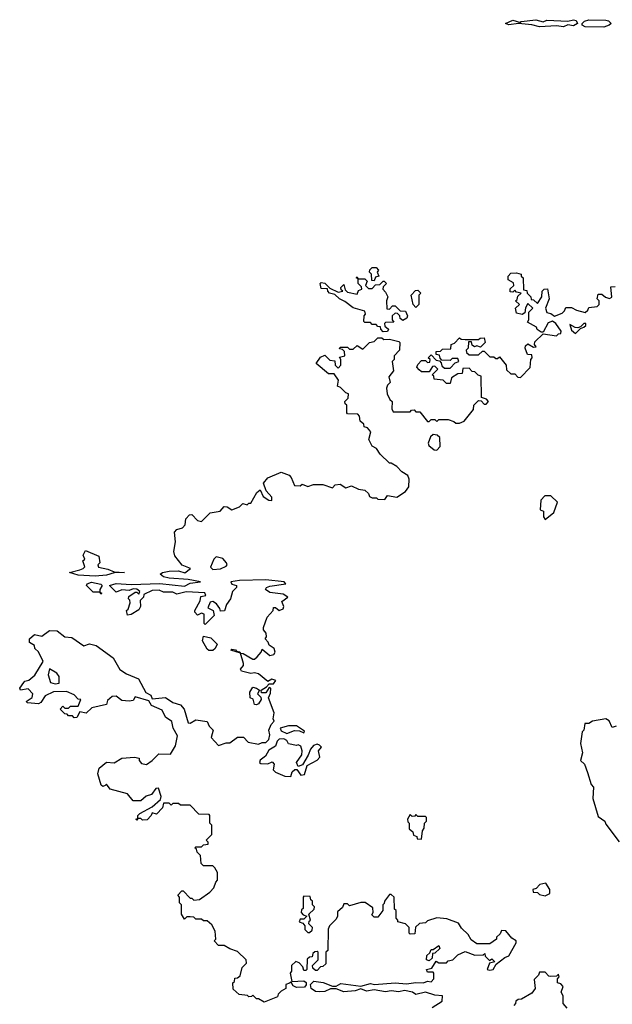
# Model space of a CAD drawing. Extents: x 1980017 to 2252640, y 74400 to 266395.
# Tile 301 of 388: x 2185438 to 2188559, y 165861 to 171044. Entities that reach past the tile are written whole.
import ezdxf

# ---------------------------------------------------------------- set-up
doc = ezdxf.new("R2010")
doc.units = 0

msp = doc.modelspace()

# ---------------------------------------------------------------- linework, layer by layer
at = {"layer": '0CON20XD'}
for points in [[(2188175, 171006.7), (2188135, 171018), (2188065, 171024.2), (2188015, 171016.7), (2187997.5, 171025), (2188035, 171042), (2188075, 171030), (2188080, 171035), (2188157, 171043), (2188195, 171033.8), (2188215, 171042), (2188325, 171036.7), (2188355, 171044), (2188369.4, 171039.4), (2188376.7, 171025), (2188355, 171011.1), (2188325, 171016.7), (2188303, 171007), (2188265, 171011.9), (2188175, 171006.7)], [(2188515, 171004.4), (2188416.8, 171006.8), (2188401.2, 171015), (2188400, 171025), (2188412.9, 171037.1), (2188435, 171044.3), (2188525, 171042), (2188538.6, 171038.6), (2188552.5, 171025), (2188543.3, 171015), (2188515, 171004.4)], [(2187160, 168975), (2187160, 169015), (2187151.7, 169021.7), (2187150, 169035), (2187168.3, 169051.7), (2187170, 169075), (2187155, 169080), (2187128.3, 169108.3), (2187112.5, 169115), (2187117, 169147), (2187095, 169180), (2187065, 169180), (2187000, 169235), (2187021.7, 169268.3), (2187045, 169277.5), (2187071.7, 169251.7), (2187098.3, 169248.3), (2187100, 169225), (2187115, 169210), (2187130, 169225), (2187130, 169255), (2187121.7, 169268.3), (2187150, 169275), (2187148.3, 169298.3), (2187138.3, 169308.3), (2187121.7, 169311.7), (2187125, 169320), (2187165, 169320), (2187175, 169310), (2187195, 169310), (2187215, 169330), (2187245, 169310), (2187280, 169345), (2187305, 169350), (2187325, 169370), (2187345, 169370), (2187355, 169360), (2187385, 169362.5), (2187435, 169350), (2187440, 169345), (2187437.5, 169305), (2187410, 169275), (2187410, 169255), (2187400, 169245), (2187407.5, 169195), (2187382.5, 169165), (2187390, 169135), (2187375, 169120), (2187370, 169105), (2187372.5, 169075), (2187387.5, 169045), (2187400, 169035), (2187397.5, 168995), (2187405, 168980), (2187495, 168980), (2187501.7, 168988.3), (2187515, 168990), (2187525, 168980), (2187545, 168980), (2187585, 168930), (2187595, 168930), (2187605, 168940), (2187625, 168940), (2187635, 168930), (2187645, 168940), (2187695, 168940), (2187725, 168930), (2187735, 168920), (2187755, 168920), (2187779.3, 168930.7), (2187828.3, 168991.7), (2187830, 169015), (2187855, 169040), (2187868.3, 169038.3), (2187885, 169020), (2187895, 169020), (2187907.5, 169035), (2187897, 169047), (2187870, 169055), (2187868.3, 169168.3), (2187852.5, 169172.5), (2187835, 169190), (2187821.7, 169191.7), (2187805, 169210), (2187771.7, 169208.3), (2187768.3, 169181.7), (2187745, 169180), (2187711.7, 169158.3), (2187705, 169130), (2187685, 169130), (2187667.5, 169147.5), (2187621.7, 169151.7), (2187618.3, 169168.3), (2187610, 169175), (2187640, 169205), (2187625, 169220), (2187611.7, 169218.3), (2187595, 169190), (2187555, 169190), (2187541.7, 169201.7), (2187530, 169215), (2187535, 169230), (2187555, 169250), (2187575, 169250), (2187585, 169240), (2187598.3, 169241.7), (2187600, 169255), (2187590, 169265), (2187605, 169280), (2187631.7, 169251.7), (2187648.3, 169248.3), (2187658.3, 169238.3), (2187661.7, 169221.7), (2187675, 169210), (2187705, 169210), (2187731.7, 169238.3), (2187750, 169245), (2187745, 169260), (2187715, 169260), (2187705, 169250), (2187661.7, 169251.7), (2187651.7, 169261.7), (2187648.3, 169278.3), (2187631.7, 169281.7), (2187631.7, 169298.3), (2187655, 169300), (2187665, 169310), (2187708.3, 169311.7), (2187710, 169335), (2187728.3, 169341.7), (2187755, 169370), (2187762.5, 169362.5), (2187785, 169360), (2187855, 169360), (2187863, 169367), (2187885, 169370), (2187890, 169345), (2187865, 169320), (2187845, 169327.5), (2187832.5, 169322.5), (2187821.7, 169331.7), (2187818.3, 169348.3), (2187801.7, 169348.3), (2187800, 169315), (2187790, 169305), (2187791.7, 169291.7), (2187805, 169280), (2187855, 169280), (2187875, 169300), (2187885, 169300), (2187915, 169270), (2187935, 169270), (2187945, 169260), (2187955, 169260), (2187965, 169270), (2188000, 169225), (2188001.7, 169201.7), (2188025, 169180), (2188045, 169180), (2188061.7, 169161.7), (2188075, 169160), (2188127, 169213), (2188130, 169255), (2188137.5, 169265), (2188135, 169280), (2188111.7, 169281.7), (2188100, 169315), (2188101.7, 169328.3), (2188115, 169337.5), (2188145, 169320), (2188158.3, 169321.7), (2188150, 169335), (2188151.7, 169348.3), (2188195, 169390), (2188265, 169380), (2188275, 169390), (2188288.3, 169391.7), (2188290, 169405), (2188262.5, 169445), (2188245, 169457.5), (2188222.3, 169447.7), (2188195, 169400), (2188185, 169400), (2188163.6, 169413.6), (2188160, 169425), (2188111.7, 169451.7), (2188120, 169465), (2188120, 169505), (2188140, 169525), (2188115, 169550), (2188102.5, 169527.5), (2188098.3, 169501.7), (2188085, 169492.5), (2188055, 169500), (2188050, 169525), (2188070, 169545), (2188050, 169565), (2188058.3, 169571.7), (2188061.7, 169588.3), (2188080, 169605), (2188055, 169610), (2188045, 169620), (2188035, 169610), (2188021.7, 169611.7), (2188021.7, 169628.3), (2188040, 169645), (2188038.3, 169658.3), (2188010, 169675), (2188010, 169695), (2188025, 169710), (2188055, 169712.5), (2188080, 169705), (2188080, 169695), (2188090, 169685), (2188091.7, 169621.7), (2188108.3, 169618.3), (2188110, 169605), (2188130, 169585), (2188131.7, 169571.7), (2188145, 169570), (2188165, 169550), (2188187.5, 169585), (2188190, 169615), (2188200, 169625), (2188218.3, 169628.3), (2188226.7, 169575), (2188207.5, 169525), (2188215, 169502.5), (2188235, 169497.5), (2188255, 169483.3), (2188295, 169500), (2188308.3, 169511.7), (2188315, 169530), (2188345, 169530), (2188370, 169515), (2188416.4, 169503.6), (2188430, 169515), (2188435, 169530), (2188480, 169535), (2188490, 169545), (2188490, 169565), (2188480, 169575), (2188485, 169600), (2188505, 169600), (2188523, 169583), (2188545, 169577.5), (2188556.4, 169583.6), (2188551.7, 169638.3), (2188575, 169640)], [(2187305, 169670), (2187291.7, 169671.7), (2187290, 169705), (2187280, 169715), (2187281.7, 169728.3), (2187295, 169740), (2187315, 169740), (2187327.5, 169725), (2187320, 169715), (2187330, 169695), (2187311.7, 169688.3), (2187305, 169670)], [(2187351.7, 169401.7), (2187340, 169415), (2187338.3, 169428.3), (2187325, 169430), (2187315, 169440), (2187295, 169440), (2187285, 169450), (2187255, 169450), (2187250, 169455), (2187252.5, 169485), (2187260, 169495), (2187255, 169510), (2187195, 169526.7), (2187151.2, 169561.2), (2187122.5, 169575), (2187098.3, 169598.3), (2187070, 169605), (2187060, 169615), (2187058.3, 169628.3), (2187025, 169630), (2187020, 169655), (2187025, 169660), (2187045, 169657.5), (2187071.7, 169631.7), (2187115, 169610), (2187140, 169615), (2187131.7, 169621.7), (2187130, 169635), (2187145, 169650), (2187151.7, 169621.7), (2187165, 169610), (2187215, 169600), (2187221.7, 169618.3), (2187240, 169625), (2187238.3, 169638.3), (2187220, 169655), (2187220, 169680), (2187210, 169685), (2187215, 169690), (2187220, 169680), (2187255, 169680), (2187268.3, 169668.3), (2187260, 169645), (2187275, 169630), (2187295, 169630), (2187311.7, 169648.3), (2187335, 169650), (2187351.7, 169668.3), (2187358.3, 169668.3), (2187370, 169655), (2187351.7, 169638.3), (2187350, 169625), (2187365, 169610), (2187376.7, 169585), (2187370, 169565), (2187371.7, 169521.7), (2187385, 169520), (2187401.7, 169538.3), (2187415, 169537.5), (2187442.5, 169512.5), (2187469.3, 169509.3), (2187480, 169485), (2187476.4, 169473.6), (2187455, 169460), (2187441.7, 169471.7), (2187440, 169485), (2187428.3, 169498.3), (2187415, 169500), (2187400, 169485), (2187400, 169465), (2187408.3, 169451.7), (2187365, 169450), (2187360, 169445), (2187361.7, 169431.7), (2187380, 169415), (2187375, 169402.5), (2187351.7, 169401.7)], [(2187525, 169530), (2187510, 169545), (2187500, 169595), (2187521.7, 169618.3), (2187535, 169620), (2187550, 169605), (2187540, 169595), (2187540, 169545), (2187525, 169530)], [(2188365, 169392.5), (2188391.7, 169418.3), (2188410, 169425), (2188420, 169435), (2188420, 169445), (2188410, 169445), (2188392.5, 169427.5), (2188377.5, 169422.5), (2188363.3, 169423.3), (2188335, 169440), (2188345, 169410), (2188365, 169392.5)], [(2186858.3, 165971.7), (2186840, 165965), (2186840, 165945), (2186815, 165930), (2186800, 165915), (2186795, 165900), (2186725, 165872.5), (2186695, 165890), (2186685, 165890), (2186665, 165910), (2186658.3, 165901.7), (2186645, 165900), (2186637, 165907), (2186593, 165913), (2186561.7, 165941.7), (2186560, 165975), (2186568.3, 165981.7), (2186571.7, 165998.3), (2186585, 166000), (2186598.3, 166011.7), (2186610, 166055), (2186631.7, 166078.3), (2186630, 166095), (2186585, 166140), (2186545, 166152.5), (2186515, 166170), (2186485, 166170), (2186462.5, 166195), (2186470, 166205), (2186467, 166247), (2186449.3, 166279.3), (2186425, 166300), (2186405, 166300), (2186395, 166310), (2186365, 166310), (2186355, 166320), (2186335, 166322.5), (2186318.3, 166321.7), (2186305, 166310), (2186290, 166335), (2186290, 166385), (2186280, 166395), (2186280, 166425), (2186270, 166435), (2186291.7, 166458.3), (2186298.3, 166458.3), (2186335, 166420), (2186345, 166420), (2186355, 166410), (2186385, 166412.5), (2186439.3, 166450.7), (2186460, 166475), (2186470, 166505), (2186480, 166515), (2186480, 166555), (2186465, 166580), (2186455, 166590), (2186405, 166590), (2186393, 166603), (2186390, 166645), (2186371.7, 166661.7), (2186368.3, 166678.3), (2186360, 166685), (2186365, 166690), (2186395, 166690), (2186405, 166700), (2186430, 166705), (2186430, 166715), (2186420, 166725), (2186450, 166755), (2186450, 166805), (2186440, 166815), (2186440, 166855), (2186435, 166860), (2186381.7, 166861.7), (2186335, 166910), (2186285, 166910), (2186275, 166917.5), (2186245, 166917.5), (2186235, 166910), (2186225, 166920), (2186195, 166920), (2186190, 166895), (2186158.3, 166861.7), (2186135, 166870), (2186130, 166855), (2186108.3, 166831.7), (2186085, 166830), (2186075, 166840), (2186060, 166840), (2186055, 166830), (2186050, 166835), (2186060, 166840), (2186060, 166855), (2186070, 166865), (2186135, 166900), (2186180, 166940), (2186182.5, 166955), (2186168.3, 166998.3), (2186155, 166997.5), (2186132.5, 166965), (2186103.9, 166956.1), (2186075, 166932.5), (2186035, 166932.5), (2186005, 166970), (2185915, 166993.3), (2185895, 167020), (2185887, 167013), (2185875, 167007.5), (2185867.5, 167015), (2185848.8, 167075), (2185856.7, 167105), (2185894.1, 167135.9), (2185935, 167132.5), (2185975, 167157.5), (2186043, 167163), (2186066.7, 167156.7), (2186067.5, 167145), (2186079.3, 167129.3), (2186105, 167123.8), (2186136.2, 167143.8), (2186170.4, 167179.5), (2186231.2, 167178.8), (2186258.8, 167221.2), (2186268.8, 167275), (2186246.7, 167315), (2186239.3, 167349.3), (2186205, 167373.3), (2186188.8, 167408.8), (2186131.2, 167435), (2186118.3, 167458.3), (2186045, 167480), (2186035, 167460), (2186015, 167457.5), (2185975, 167461.2), (2185945, 167483.8), (2185925, 167481.2), (2185899.3, 167460.7), (2185895, 167440), (2185818.3, 167421.7), (2185787, 167393), (2185755, 167400), (2185738.3, 167371.7), (2185725, 167370), (2185715, 167380), (2185695, 167380), (2185688.3, 167388.3), (2185675, 167390), (2185650, 167415), (2185665, 167430), (2185675, 167420), (2185695, 167420), (2185705, 167430), (2185745, 167430), (2185760, 167465), (2185745, 167467.5), (2185725, 167490), (2185685, 167507.5), (2185615, 167506.7), (2185572.5, 167485), (2185549.3, 167450.7), (2185537, 167443), (2185478.3, 167448.3), (2185472.5, 167455), (2185503, 167477), (2185507.5, 167495), (2185481.7, 167521.7), (2185442.5, 167515), (2185437.5, 167525), (2185460, 167555), (2185465, 167562.5), (2185485, 167566.7), (2185516.7, 167593.3), (2185561.2, 167665), (2185536.1, 167716.1), (2185517.5, 167735), (2185515, 167750), (2185490, 167765), (2185490, 167785), (2185515, 167807.5), (2185555, 167800), (2185595, 167828.8), (2185635, 167827.5), (2185675, 167796.2), (2185711.7, 167791.7), (2185775, 167747.5), (2185805, 167758.8), (2185840.4, 167750.5), (2185930, 167685), (2185965, 167623.8), (2186000, 167600), (2186063.3, 167575), (2186102.5, 167502.5), (2186128.3, 167488.3), (2186135, 167470), (2186205, 167476.7), (2186245, 167450), (2186285, 167437.5), (2186303.3, 167415), (2186325, 167343.8), (2186335, 167342), (2186365, 167358.8), (2186425, 167350), (2186436.2, 167325), (2186456.7, 167305), (2186446.7, 167265), (2186485, 167223.3), (2186525, 167237.5), (2186545, 167237.5), (2186585, 167267.5), (2186617, 167267), (2186640.4, 167240.5), (2186695, 167230), (2186715, 167240), (2186735, 167240), (2186750, 167255), (2186755, 167280), (2186750, 167305), (2186762.5, 167335), (2186777.5, 167352.5), (2186773.3, 167363.3), (2186777.5, 167395), (2186747.5, 167475), (2186758.3, 167498.3), (2186760, 167525), (2186751.7, 167528.3), (2186735, 167500), (2186711.7, 167501.7), (2186710, 167515), (2186738.3, 167531.7), (2186751.7, 167548.3), (2186775, 167547.5), (2186786.7, 167565), (2186765, 167573.3), (2186745, 167560), (2186695, 167600.6), (2186675, 167605.8), (2186655, 167602.5), (2186606.7, 167615), (2186600, 167625), (2186615.7, 167644.3), (2186616, 167655), (2186600, 167710), (2186550, 167725), (2186555, 167730), (2186575, 167727.5), (2186580, 167720), (2186597, 167717), (2186600, 167710), (2186615, 167707.5), (2186665, 167677.5), (2186675, 167677.5), (2186689.3, 167690.7), (2186710, 167715), (2186715, 167730), (2186755, 167697.5), (2186776.7, 167703.3), (2186782.5, 167715), (2186777.5, 167735), (2186751.7, 167751.7), (2186747, 167767), (2186730, 167785), (2186737.5, 167795), (2186736.2, 167815), (2186722.3, 167832.3), (2186721.2, 167845), (2186740.4, 167899.5), (2186772.5, 167935), (2186775, 167950), (2186785, 167950), (2186803.9, 167933.9), (2186825, 167943.8), (2186828.8, 167955), (2186818.3, 167981.7), (2186850, 168005), (2186825, 168020), (2186755, 168028.8), (2186732.5, 168045), (2186737.5, 168055), (2186755, 168062), (2186840, 168075), (2186830, 168085), (2186735, 168095.7), (2186595, 168092), (2186550, 168085), (2186555, 168073.3), (2186580, 168065), (2186580, 168055), (2186558, 168035), (2186548.8, 167995), (2186526.7, 167965), (2186517, 167933), (2186495, 167930), (2186492.5, 167945), (2186475, 167970), (2186455, 167982.5), (2186441.7, 167978.3), (2186428.3, 167948.3), (2186457.5, 167935), (2186461.7, 167908.3), (2186415, 167860), (2186410, 167865), (2186410, 167915), (2186395, 167920), (2186375, 167910), (2186360, 167925), (2186360, 167935), (2186387.5, 167985), (2186391.7, 168008.3), (2186417.5, 168012.5), (2186413, 168027), (2186315, 168032.5), (2186265, 168020), (2186245, 168030), (2186195, 168030), (2186171.7, 168041.7), (2186135, 168040), (2186091.7, 168018.3), (2186090, 168005), (2186073, 167987), (2186073.3, 167955), (2186065, 167937.5), (2186025, 167912.5), (2186005, 167910), (2186000, 167935), (2186008.3, 167941.7), (2186020, 167975), (2186018.3, 167988.3), (2186010, 167995), (2186011.7, 168008.3), (2186045, 168030), (2186055, 168030), (2186065, 168020), (2186070, 168035), (2186055, 168046.7), (2186035, 168047.5), (2186015, 168040), (2185975, 168042.5), (2185945, 168030), (2185910, 168065), (2185945, 168077.1), (2186025, 168072), (2186175, 168075.8), (2186305, 168062.5), (2186335, 168077.5), (2186390, 168085), (2186325, 168098), (2186225, 168104), (2186195, 168111.2), (2186177.5, 168125), (2186190, 168135), (2186225, 168142), (2186275, 168143.8), (2186308.3, 168131.7), (2186337.5, 168155), (2186293.6, 168173.6), (2186255, 168222.5), (2186250, 168245), (2186258.8, 168295), (2186253, 168347), (2186265, 168360), (2186295, 168370), (2186310, 168385), (2186313, 168417), (2186331.7, 168438.3), (2186345, 168440), (2186375, 168407.5), (2186395, 168402.5), (2186441.7, 168448.3), (2186493.3, 168456.7), (2186515, 168482.5), (2186530.7, 168480.7), (2186555, 168463.3), (2186595, 168480), (2186613, 168497), (2186635, 168490), (2186645, 168500), (2186655, 168500), (2186687.5, 168555), (2186705, 168570), (2186720, 168535), (2186750, 168515), (2186765, 168512.5), (2186765, 168530), (2186736.7, 168565), (2186722.5, 168605), (2186745, 168632.5), (2186815, 168662.5), (2186856.4, 168646.4), (2186867.5, 168635), (2186885, 168592.5), (2186915, 168590), (2186925, 168600), (2186955, 168587.5), (2186985, 168597.5), (2187035, 168596.7), (2187085, 168580), (2187100, 168595), (2187125, 168600), (2187155, 168580), (2187185, 168590), (2187223, 168573), (2187255, 168567.5), (2187275, 168550), (2187280, 168535), (2187295, 168527.5), (2187317, 168527), (2187325, 168520), (2187361.7, 168518.3), (2187375, 168540), (2187425, 168530), (2187469.3, 168560.7), (2187487.5, 168585), (2187490, 168625), (2187482.5, 168645), (2187450, 168665), (2187425, 168692.5), (2187395, 168710), (2187385, 168710), (2187337, 168757), (2187316.4, 168786.4), (2187295, 168800), (2187277.5, 168835), (2187287.5, 168875), (2187270, 168895), (2187251.7, 168901.7), (2187250, 168915), (2187231.7, 168931.7), (2187227, 168957), (2187218.3, 168968.3), (2187165, 168970), (2187160, 168975)], [(2187635, 168777.5), (2187651.7, 168798.3), (2187650, 168845), (2187637, 168857), (2187615, 168860), (2187601.7, 168848.3), (2187590, 168815), (2187593.6, 168803.6), (2187620.7, 168780.7), (2187635, 168777.5)], [(2188205, 168412.5), (2188250.7, 168449.3), (2188270, 168505), (2188235, 168537.5), (2188203, 168537), (2188182.5, 168515), (2188180, 168465), (2188197, 168457), (2188197, 168427), (2188205, 168412.5)], [(2185835, 168114.3), (2185745, 168120), (2185700, 168135), (2185755, 168148), (2185772.5, 168155), (2185780, 168165), (2185770, 168195), (2185780, 168205), (2185772.5, 168225), (2185785, 168250), (2185855, 168220), (2185860, 168185), (2185850, 168175), (2185853, 168163), (2185902.3, 168152.3), (2185935, 168137.5), (2185990, 168135), (2185935, 168132.5), (2185895, 168119.4), (2185835, 168114.3)], [(2186455, 168150), (2186495, 168153.3), (2186525, 168167.5), (2186530, 168175), (2186526.7, 168185), (2186508.3, 168208.3), (2186473, 168217), (2186460, 168205), (2186443, 168163), (2186455, 168150)], [(2185865, 168020), (2185860, 168030), (2185825, 168030), (2185790, 168065), (2185793.3, 168075), (2185815, 168083.8), (2185865, 168072.5), (2185872.5, 168065), (2185860, 168045), (2185860, 168030), (2185870, 168025), (2185865, 168020)], [(2186433.6, 167723.6), (2186425, 167730), (2186400, 167775), (2186405, 167800), (2186445, 167790), (2186477, 167757), (2186467.5, 167735), (2186455, 167724), (2186433.6, 167723.6)], [(2185625, 167548.8), (2185645, 167552.5), (2185646.1, 167586.1), (2185632.5, 167605), (2185595, 167627.5), (2185587.5, 167595), (2185600, 167555), (2185625, 167548.8)], [(2186685, 167437.5), (2186675, 167440), (2186667, 167467), (2186652.5, 167475), (2186650, 167505), (2186665, 167530), (2186685, 167526.2), (2186700, 167515), (2186690, 167495), (2186708.3, 167478.3), (2186710, 167465), (2186695, 167443.3), (2186685, 167437.5)], [(2188580, 167325), (2188558.3, 167318.3), (2188543, 167353), (2188525, 167363.3), (2188455, 167352.5), (2188435, 167340), (2188415, 167340), (2188410, 167305), (2188400, 167295), (2188392.5, 167235), (2188402.5, 167185), (2188392.5, 167145), (2188412.5, 167125), (2188428.3, 167081.7), (2188448.3, 167018.3), (2188460, 167005), (2188457.5, 166945), (2188485, 166850), (2188520, 166825), (2188525, 166810), (2188596.1, 166716.1)], [(2186845, 167287.5), (2186885, 167302.5), (2186911.7, 167301.7), (2186935, 167290), (2186938.3, 167298.3), (2186895, 167327.5), (2186853.3, 167326.7), (2186810, 167315), (2186815, 167300), (2186845, 167287.5)], [(2186865, 167060), (2186872.5, 167085), (2186886.7, 167096.7), (2186896.7, 167096.7), (2186918.3, 167068.3), (2186938.3, 167071.7), (2186952, 167118), (2187005, 167146.7), (2187018.3, 167161.7), (2187011.2, 167195), (2187026.7, 167215), (2187017.5, 167225), (2187005, 167230), (2186985, 167224), (2186969.2, 167205), (2186957.7, 167172.3), (2186928, 167122), (2186905, 167112.5), (2186896.2, 167135), (2186923.8, 167175), (2186926.2, 167195), (2186919.3, 167219.3), (2186905, 167227.5), (2186895, 167223.3), (2186853, 167233), (2186845, 167250), (2186829.3, 167259.3), (2186803.8, 167256.2), (2186793.6, 167246.4), (2186785, 167220), (2186750.7, 167199.3), (2186733, 167167), (2186703.6, 167146.4), (2186700, 167135), (2186708.3, 167128.3), (2186745, 167127.5), (2186767, 167137), (2186777.5, 167125), (2186772.5, 167095), (2186785, 167082.5), (2186835, 167062.5), (2186865, 167060)], [(2187555, 166730), (2187560, 166775), (2187568.3, 166788.3), (2187570, 166815), (2187580, 166825), (2187580, 166845), (2187575, 166850), (2187535, 166850), (2187525, 166860), (2187518.3, 166851.7), (2187505, 166850), (2187495, 166860), (2187480, 166835), (2187481.7, 166821.7), (2187490, 166815), (2187490, 166785), (2187508.3, 166768.3), (2187511.7, 166751.7), (2187530, 166745), (2187531.7, 166731.7), (2187555, 166730)], [(2188205, 166432.5), (2188230, 166445), (2188230, 166465), (2188208.3, 166498.3), (2188178.3, 166491.7), (2188158.3, 166471.7), (2188140, 166465), (2188141.7, 166451.7), (2188165, 166450), (2188175, 166440), (2188205, 166432.5)], [(2187610, 165845), (2187663, 165877), (2187665, 165906.7), (2187625, 165909.2), (2187575, 165925.6), (2187525, 165912.5), (2187507.5, 165925), (2187465, 165933.8), (2187435, 165927.5), (2187395, 165932), (2187365, 165927.1), (2187305, 165937.5), (2187265, 165930.8), (2187235, 165943.3), (2187205, 165932), (2187145, 165927.5), (2187105, 165942.5), (2187075, 165942.5), (2187045, 165928.8), (2187015, 165926.2), (2186995, 165928.8), (2186972.5, 165945), (2186970, 165965), (2186986.4, 165983.6), (2187035.8, 165975.8), (2187085, 165956.7), (2187105, 165957.5), (2187128.8, 165971.2), (2187235, 165956.7), (2187285, 165971.4), (2187305.9, 165965.9), (2187415.8, 165974.2), (2187475, 165968.8), (2187525, 165976.7), (2187565, 165974.4), (2187585, 165982.5), (2187605, 165980), (2187620, 165995), (2187620, 166025), (2187615, 166030), (2187585, 166030), (2187580, 166045), (2187608.3, 166051.7), (2187631.7, 166088.3), (2187645, 166080), (2187685, 166080), (2187695, 166090), (2187720, 166095), (2187745, 166122.5), (2187785, 166140), (2187835, 166120), (2187878.3, 166121.7), (2187888.3, 166128.3), (2187890, 166115), (2187911.7, 166091.7), (2187925, 166100), (2187940, 166085), (2187911.7, 166078.3), (2187900, 166045), (2187915, 166041.2), (2187932.5, 166045), (2187948.3, 166071.7), (2187992.7, 166107.3), (2188015, 166116.7), (2188052.5, 166185), (2188052.5, 166195), (2188030, 166210), (2187998.3, 166248.3), (2187975, 166250), (2187968.3, 166231.7), (2187950, 166215), (2187950, 166205), (2187915, 166180), (2187845, 166180), (2187815, 166200), (2187799.3, 166229.3), (2187765, 166262.5), (2187748.3, 166288.3), (2187688.3, 166311.7), (2187635, 166316.7), (2187585, 166300), (2187575, 166290), (2187543, 166287), (2187522.5, 166267.5), (2187518.3, 166231.7), (2187495, 166230), (2187490, 166235), (2187490, 166265), (2187470, 166285), (2187430, 166295), (2187430, 166305), (2187420, 166315), (2187420, 166355), (2187412.5, 166362.5), (2187410, 166425), (2187395, 166440), (2187385, 166440), (2187360, 166405), (2187358.3, 166391.7), (2187350, 166385), (2187350, 166355), (2187325, 166320), (2187305, 166320), (2187291.7, 166331.7), (2187300, 166345), (2187298.3, 166368.3), (2187257, 166397), (2187235, 166397.5), (2187175, 166380), (2187165, 166390), (2187145, 166390), (2187138.3, 166371.7), (2187111.7, 166348.3), (2187112.5, 166325), (2187105, 166310), (2187070, 166275), (2187062.5, 166257.5), (2187060, 166145), (2187050, 166135), (2187050, 166075), (2187035, 166060), (2187021.7, 166058.3), (2187005, 166040), (2186995, 166040), (2186981.7, 166051.7), (2186980, 166065), (2187010, 166095), (2187010, 166135), (2187005, 166140), (2186991.7, 166138.3), (2186981.7, 166128.3), (2186978.3, 166111.7), (2186965, 166110), (2186951.7, 166098.3), (2186950, 166045), (2186945, 166040), (2186935, 166040), (2186928.3, 166058.3), (2186909.3, 166079.3), (2186893, 166087), (2186870, 166065), (2186870, 166035), (2186862.5, 166025), (2186870.7, 165980.7), (2186934.2, 165984.2), (2186946.7, 165976.7), (2186947, 165963), (2186938, 165952), (2186895, 165950), (2186878.8, 165958.8), (2186868.3, 165978.3), (2186858.3, 165971.7)], [(2186965, 166240), (2186978.3, 166251.7), (2186980, 166265), (2186960, 166285), (2186961.7, 166298.3), (2186970, 166305), (2186960, 166335), (2186988.3, 166361.7), (2186990, 166375), (2186980, 166385), (2186980, 166405), (2186971.7, 166411.7), (2186968.3, 166428.3), (2186935, 166430), (2186930, 166425), (2186930, 166365), (2186921.7, 166358.3), (2186920, 166345), (2186931.7, 166331.7), (2186950, 166325), (2186935, 166310), (2186915, 166310), (2186910, 166295), (2186928.3, 166288.3), (2186940, 166275), (2186940, 166255), (2186955, 166240), (2186965, 166240)], [(2187595, 166090), (2187580, 166095), (2187581.7, 166118.3), (2187598.3, 166131.7), (2187605, 166150), (2187615, 166150), (2187645, 166170), (2187650, 166155), (2187625, 166130), (2187611.7, 166128.3), (2187610, 166105), (2187595, 166090)], [(2188321.7, 165841.7), (2188300, 165865), (2188300, 165905), (2188290, 165925), (2188300, 165955), (2188288.3, 165968.3), (2188270, 165975), (2188270, 165995), (2188280, 166005), (2188275, 166020), (2188265, 166010), (2188235, 166007.5), (2188225, 166010), (2188205, 166030), (2188175, 166030), (2188170, 166015), (2188148.3, 165991.7), (2188152.5, 165945), (2188135, 165920), (2188081.7, 165888.3), (2188063, 165887), (2188051.7, 165878.3), (2188050, 165865), (2188040, 165855)]]:
    msp.add_lwpolyline(points, dxfattribs=at)

doc.saveas('drawing.dxf')
